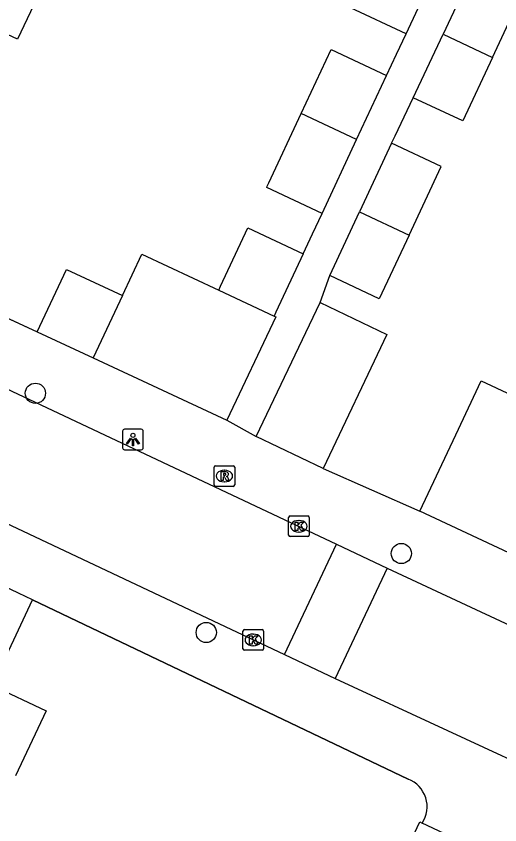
# Model space of a CAD drawing. Extents: x 159822 to 160765, y 380693 to 381634.
# Drawn here: x 160139.34 to 160162.76, y 381283.27 to 381322.41 of the extents above; entities that cross this region are included whole.
import ezdxf

# ---------------------------------------------------------------- set-up
doc = ezdxf.new("R2010")
doc.units = 0
for name, color, linetype in [('IMGEO_Boom', 7, 'Continuous'), ('IMGEO_Kolk', 7, 'Continuous'), ('IMGEO_Lichtpunt', 7, 'Continuous'), ('IMGEO_Muur', 7, 'Continuous'), ('IMGEO_Pand', 7, 'Continuous'), ('IMGEO_Rijbaan_lokaal_open', 7, 'Continuous'), ('IMGEO_Rioolput', 7, 'Continuous'), ('IMGEO_Voetpad_halfverhard', 7, 'Continuous'), ('IMGEO_Voetpad_open', 7, 'Continuous')]:
    doc.layers.add(name, color=color, linetype=linetype)

msp = doc.modelspace()

# ---------------------------------------------------------------- linework, layer by layer
at = {"layer": 'IMGEO_Boom'}
for centre in [(160140.273, 381304.158), (160157.988, 381296.402), (160148.546, 381292.582)]:
    msp.add_circle(centre, 0.489, dxfattribs=at)
at = {"layer": 'IMGEO_Kolk'}
for p, q in [((160152.529, 381297.296), (160152.529, 381298.148)), ((160152.604, 381298.222), (160153.456, 381298.222)), ((160153.017, 381298.002), (160153.042, 381298.002)), ((160153.53, 381298.148), (160153.53, 381297.296)), ((160153.456, 381297.222), (160152.604, 381297.222)), ((160153.04, 381297.442), (160153.015, 381297.442)), ((160150.321, 381291.795), (160150.321, 381292.647)), ((160150.396, 381292.721), (160151.248, 381292.721)), ((160150.809, 381292.501), (160150.834, 381292.501)), ((160151.322, 381292.647), (160151.322, 381291.795)), ((160151.248, 381291.721), (160150.396, 381291.721)), ((160150.832, 381291.941), (160150.807, 381291.941))]:
    msp.add_line(p, q, dxfattribs=at)
for points in [[(160152.529, 381297.296), (160152.529, 381298.148)], [(160152.604, 381298.222), (160153.456, 381298.222)], [(160152.85, 381297.922), (160152.973, 381297.922), (160152.973, 381297.771), (160153.103, 381297.922), (160153.267, 381297.922), (160153.121, 381297.771), (160153.274, 381297.522), (160153.122, 381297.522), (160153.037, 381297.686), (160152.973, 381297.619), (160152.973, 381297.522), (160152.85, 381297.522), (160152.85, 381297.922)], [(160153.53, 381298.148), (160153.53, 381297.296)], [(160153.456, 381297.222), (160152.604, 381297.222)], [(160150.321, 381291.795), (160150.321, 381292.647)], [(160150.396, 381292.721), (160151.248, 381292.721)], [(160150.642, 381292.421), (160150.765, 381292.421), (160150.765, 381292.27), (160150.895, 381292.421), (160151.059, 381292.421), (160150.913, 381292.27), (160151.066, 381292.021), (160150.914, 381292.021), (160150.829, 381292.185), (160150.765, 381292.118), (160150.765, 381292.021), (160150.642, 381292.021), (160150.642, 381292.421)], [(160151.322, 381292.647), (160151.322, 381291.795)], [(160151.248, 381291.721), (160150.396, 381291.721)]]:
    msp.add_lwpolyline(points, dxfattribs=at)
for centre, start, end in [((160152.606, 381298.146), 91.552, 178.448), ((160152.606, 381298.146), 91.552, 178.448), ((160153.454, 381298.146), 1.552, 88.448), ((160153.454, 381298.146), 1.552, 88.448), ((160152.606, 381297.298), 181.552, 268.448), ((160152.606, 381297.298), 181.552, 268.448), ((160153.454, 381297.298), 271.552, 358.448), ((160153.454, 381297.298), 271.552, 358.448), ((160150.398, 381292.645), 91.552, 178.448), ((160150.398, 381292.645), 91.552, 178.448), ((160151.246, 381292.645), 1.552, 88.448), ((160151.246, 381292.645), 1.552, 88.448), ((160150.398, 381291.797), 181.552, 268.448), ((160150.398, 381291.797), 181.552, 268.448), ((160151.246, 381291.797), 271.552, 358.448), ((160151.246, 381291.797), 271.552, 358.448)]:
    msp.add_arc(centre, 0.0765, start, end, dxfattribs=at)
for centre, major_axis, ratio, start_param, end_param in [((160153.016, 381297.722), (-0.387, 0.002), 0.722429, 4.712389, 7.853982), ((160153.041, 381297.722), (-0.39, 0.002), 0.717154, 1.570796, 4.712389), ((160150.808, 381292.221), (-0.387, 0.002), 0.722429, 4.712389, 7.853982), ((160150.833, 381292.221), (-0.39, 0.002), 0.717154, 1.570796, 4.712389)]:
    msp.add_ellipse(centre, major_axis=major_axis, ratio=ratio, start_param=start_param, end_param=end_param, dxfattribs=at)
at = {"layer": 'IMGEO_Lichtpunt'}
for p, q in [((160144.496, 381302.326), (160144.496, 381301.519)), ((160144.496, 381302.326), (160144.496, 381301.519)), ((160145.398, 381302.421), (160144.59, 381302.421)), ((160145.398, 381302.421), (160144.59, 381302.421)), ((160145.492, 381301.519), (160145.492, 381302.326)), ((160145.492, 381301.519), (160145.492, 381302.326)), ((160144.59, 381301.425), (160145.398, 381301.425)), ((160144.59, 381301.425), (160145.398, 381301.425))]:
    msp.add_line(p, q, dxfattribs=at)
for points in [[(160144.87, 381301.99), (160144.909, 381301.962), (160144.721, 381301.7), (160144.683, 381301.727), (160144.87, 381301.99)], [(160144.972, 381301.942), (160145.019, 381301.942), (160145.019, 381301.62), (160144.972, 381301.62), (160144.972, 381301.942)], [(160145.082, 381301.962), (160145.12, 381301.989), (160145.307, 381301.727), (160145.268, 381301.699), (160145.082, 381301.962)]]:
    msp.add_lwpolyline(points, dxfattribs=at)
msp.add_circle((160144.995, 381302.124), 0.0994, dxfattribs=at)
for centre, start, end in [((160144.59, 381302.326), 90, 180), ((160144.59, 381302.326), 90, 180), ((160145.398, 381302.326), 0, 90), ((160145.398, 381302.326), 0, 90), ((160144.59, 381301.519), 180, 270), ((160144.59, 381301.519), 180, 270), ((160145.398, 381301.519), 270, 0), ((160145.398, 381301.519), 270, 360)]:
    msp.add_arc(centre, 0.0946, start, end, dxfattribs=at)
at = {"layer": 'IMGEO_Muur'}
for points in [[(160132.009, 381311.009), (160143.074, 381305.87)], [(160154.197, 381300.523), (160158.89, 381298.445)], [(160140.131, 381294.157), (160158.319, 381285.48)]]:
    msp.add_lwpolyline(points, dxfattribs=at)
msp.add_arc((160157.799, 381284.139), 1.439, 326.9084, 68.7939, dxfattribs=at)
at = {"layer": 'IMGEO_Pand'}
for points in [[(160158.215, 381321.562), (160155.533, 381322.815), (160157.056, 381326.073)], [(160158.215, 381321.562), (160159.736, 381324.815)], [(160161.494, 381324.721), (160160.009, 381321.546)], [(160162.395, 381320.404), (160163.89, 381323.6), (160161.494, 381324.721)], [(160140.503, 381323.628), (160139.414, 381321.305), (160134.252, 381323.726), (160133.205, 381321.494)], [(160158.566, 381318.462), (160160.009, 381321.546)], [(160160.009, 381321.546), (160162.395, 381320.404)], [(160153.14, 381317.696), (160154.591, 381320.8), (160157.273, 381319.547)], [(160162.395, 381320.404), (160160.962, 381317.341), (160158.566, 381318.462)], [(160155.82, 381316.439), (160157.273, 381319.547)], [(160154.15, 381312.865), (160151.47, 381314.123), (160151.498, 381314.184), (160151.576, 381314.351), (160153.14, 381317.696)], [(160155.82, 381316.439), (160153.14, 381317.696)], [(160154.15, 381312.865), (160155.82, 381316.439)], [(160157.52, 381316.258), (160155.969, 381312.942)], [(160158.362, 381311.814), (160159.917, 381315.137), (160157.52, 381316.258)], [(160154.526, 381309.858), (160155.969, 381312.942)], [(160155.969, 381312.942), (160158.362, 381311.814)], [(160149.146, 381309.151), (160149.232, 381309.335), (160150.557, 381312.17), (160153.237, 381310.913)], [(160158.362, 381311.814), (160156.922, 381308.737), (160154.526, 381309.858)], [(160144.484, 381308.888), (160145.42, 381310.891), (160149.146, 381309.151)], [(160153.237, 381310.913), (160151.913, 381308.081), (160151.828, 381307.899)], [(160140.363, 381307.133), (160141.774, 381310.153), (160144.484, 381308.888)], [(160144.484, 381308.888), (160143.074, 381305.87)], [(160149.146, 381309.151), (160151.828, 381307.899)], [(160150.965, 381302.067), (160154.06, 381308.546)], [(160154.06, 381308.546), (160157.292, 381307.002), (160154.197, 381300.523)], [(160151.828, 381307.899), (160151.919, 381307.856), (160149.54, 381302.858)], [(160140.363, 381307.133), (160143.074, 381305.87)], [(160143.074, 381305.87), (160149.54, 381302.858)], [(160158.89, 381298.445), (160160.62, 381302.142), (160161.847, 381304.765), (160163.331, 381304.071), (160164.838, 381303.365)], [(160154.197, 381300.523), (160150.965, 381302.067)], [(160163.189, 381296.434), (160158.89, 381298.445)], [(160138.183, 381290.011), (160140.795, 381288.783), (160139.318, 381285.64)], [(160156.205, 381277.719), (160156.753, 381278.887), (160158.877, 381283.413), (160159.004, 381283.353)], [(160165.459, 381280.324), (160159.004, 381283.353)]]:
    msp.add_lwpolyline(points, dxfattribs=at)
at = {"layer": 'IMGEO_Rijbaan_lokaal_open'}
for points in [[(160118.56, 381313.936), (160119.316, 381313.59), (160127.049, 381309.893), (160136.316, 381305.589), (160154.847, 381296.851)], [(160116.065, 381308.517), (160125.272, 381304.276), (160152.329, 381291.507)], [(160152.329, 381291.507), (160154.847, 381296.851)], [(160154.847, 381296.851), (160157.307, 381295.691)], [(160157.307, 381295.691), (160154.789, 381290.347)], [(160157.307, 381295.691), (160168.726, 381290.362), (160169.633, 381289.895)], [(160152.329, 381291.507), (160154.789, 381290.347)], [(160154.789, 381290.347), (160165.662, 381285.327), (160167.131, 381284.615)]]:
    msp.add_lwpolyline(points, dxfattribs=at)
at = {"layer": 'IMGEO_Rioolput'}
for p, q in [((160148.996, 381300.653), (160149.848, 381300.653)), ((160148.921, 381299.727), (160148.921, 381300.579)), ((160149.409, 381300.433), (160149.434, 381300.433)), ((160149.922, 381300.579), (160149.922, 381299.727)), ((160149.432, 381299.873), (160149.407, 381299.873)), ((160149.848, 381299.653), (160148.996, 381299.653))]:
    msp.add_line(p, q, dxfattribs=at)
for points in [[(160148.996, 381300.653), (160149.848, 381300.653)], [(160148.921, 381299.727), (160148.921, 381300.579)], [(160149.51, 381300.351), (160149.258, 381300.353), (160149.258, 381299.953)], [(160149.436, 381300.272), (160149.382, 381300.272), (160149.382, 381300.191)], [(160149.922, 381300.579), (160149.922, 381299.727)], [(160149.258, 381299.953), (160149.382, 381299.953), (160149.382, 381300.115), (160149.393, 381300.115)], [(160149.382, 381300.191), (160149.434, 381300.191)], [(160149.44, 381300.086), (160149.511, 381299.953), (160149.651, 381299.953), (160149.586, 381300.079)], [(160149.848, 381299.653), (160148.996, 381299.653)]]:
    msp.add_lwpolyline(points, dxfattribs=at)
for centre, radius, start, end in [((160148.998, 381300.577), 0.0765, 91.552, 178.448), ((160148.998, 381300.577), 0.0765, 91.552, 178.448), ((160149.846, 381300.577), 0.0765, 1.552, 88.448), ((160149.846, 381300.577), 0.0765, 1.552, 88.448), ((160149.442, 381300.176), 0.0964, 77.0061, 93.1865), ((160149.456, 381300.233), 0.0378, 276.6634, 79.6772), ((160149.509, 381300.241), 0.109, 350.3612, 89.416), ((160149.507, 381300.241), 0.112, 277.5842, 350.9817), ((160149.392, 381300.062), 0.0533, 26.0293, 88.6989), ((160149.418, 381300.38), 0.19, 274.7715, 282.9687), ((160149.491, 381300.026), 0.108, 29.5134, 73.7905), ((160148.998, 381299.729), 0.0765, 181.552, 268.448), ((160148.998, 381299.729), 0.0765, 181.552, 268.448), ((160149.846, 381299.729), 0.0765, 271.552, 358.448), ((160149.846, 381299.729), 0.0765, 271.552, 358.448)]:
    msp.add_arc(centre, radius, start, end, dxfattribs=at)
for centre, major_axis, ratio, start_param, end_param in [((160149.408, 381300.153), (-0.387, 0.002), 0.722429, 4.712389, 7.853982), ((160149.433, 381300.153), (-0.39, 0.002), 0.717154, 1.570796, 4.712389)]:
    msp.add_ellipse(centre, major_axis=major_axis, ratio=ratio, start_param=start_param, end_param=end_param, dxfattribs=at)
at = {"layer": 'IMGEO_Voetpad_halfverhard'}
for points in [[(160157.273, 381319.547), (160157.75, 381320.567), (160158.215, 381321.562)], [(160157.52, 381316.258), (160157.686, 381316.612), (160158.566, 381318.462)], [(160153.237, 381310.913), (160153.69, 381311.881), (160154.15, 381312.865)], [(160154.06, 381308.546), (160154.526, 381309.858)], [(160138.183, 381290.011), (160140.131, 381294.157)]]:
    msp.add_lwpolyline(points, dxfattribs=at)
at = {"layer": 'IMGEO_Voetpad_open'}
for points in [[(160134.175, 381309.996), (160140.363, 381307.133)], [(160149.54, 381302.858), (160150.965, 381302.067)], [(160154.197, 381300.523), (160158.89, 381298.445)], [(160140.131, 381294.157), (160138.777, 381294.803)], [(160158.319, 381285.48), (160140.131, 381294.157)]]:
    msp.add_lwpolyline(points, dxfattribs=at)
msp.add_arc((160157.799, 381284.139), 1.439, 326.9084, 68.7939, dxfattribs=at)

doc.saveas('drawing.dxf')
